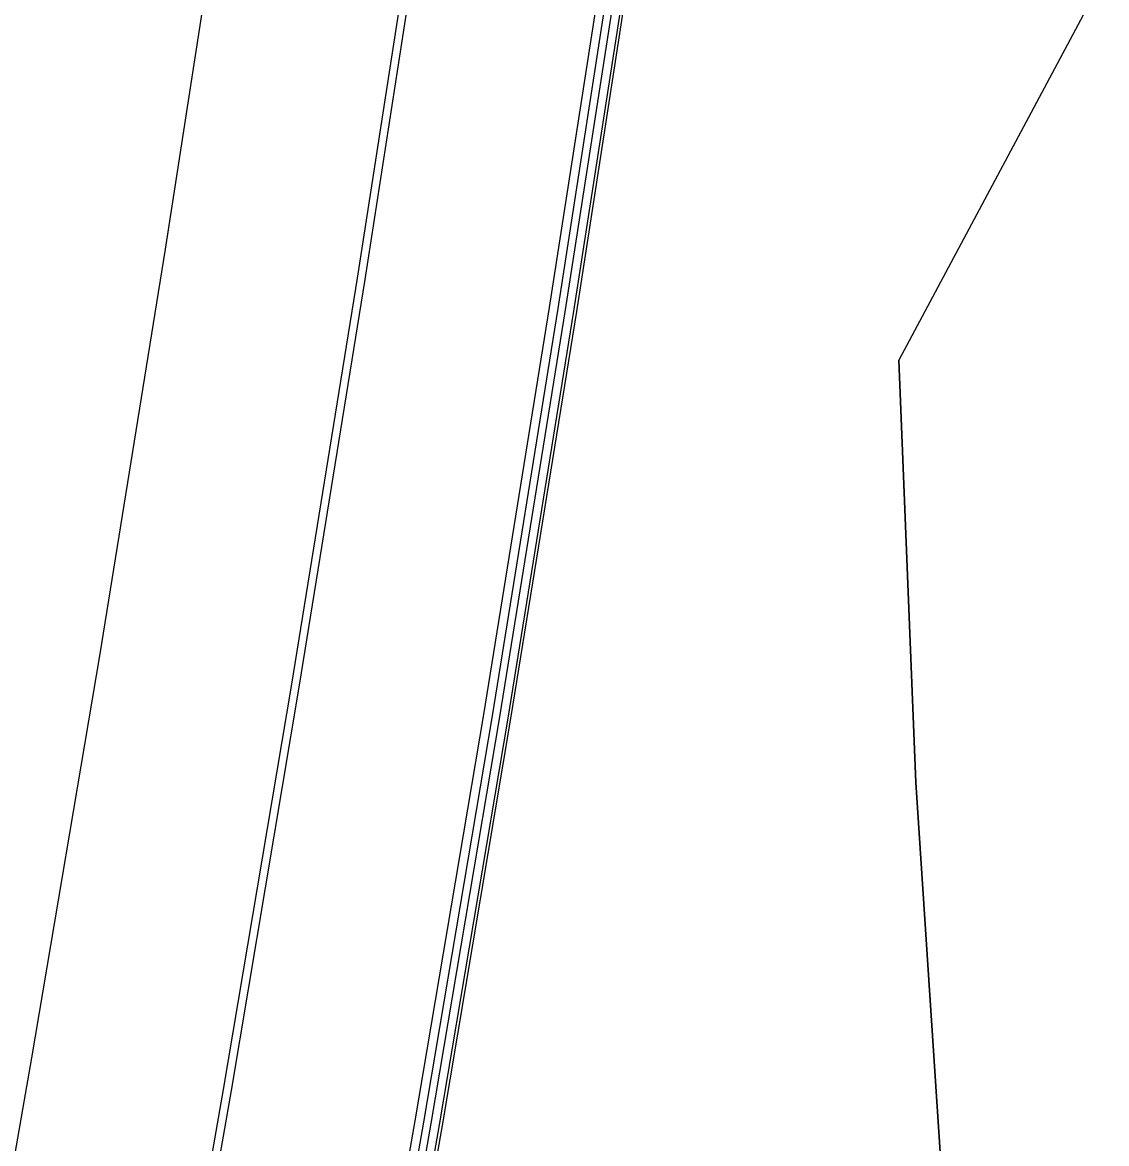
# Model space of a CAD drawing. Extents: x 1797478 to 1804836, y 246529 to 250952.
# Drawn here: x 1797642.7 to 1797709.7, y 246598.5 to 246667.8 of the extents above; entities that cross this region are included whole.
import ezdxf

# ---------------------------------------------------------------- set-up
doc = ezdxf.new("R2010")
doc.units = 0
for name, color, linetype in [('60', 7, 'Continuous'), ('EDPV-LINE', 7, 'Continuous'), ('LIMT-CSLINE', 7, 'Continuous'), ('SHDR-UPAV', 7, 'Continuous')]:
    doc.layers.add(name, color=color, linetype=linetype)

msp = doc.modelspace()

# ---------------------------------------------------------------- linework, layer by layer
for points in [[(1797632.188, 246542.357), (1797632.189, 246542.36), (1797634.371, 246554.024), (1797638.903, 246578.913), (1797643.272, 246603.832), (1797647.476, 246628.78), (1797651.517, 246653.757), (1797655.394, 246678.761), (1797659.106, 246703.791), (1797662.653, 246728.846), (1797666.036, 246753.925), (1797669.254, 246779.028), (1797672.307, 246804.152), (1797673.479, 246814.183), (1797673.479, 246814.187), (1797674.565, 246823.692), (1797675.194, 246829.296), (1797676.719, 246843.199), (1797677.873, 246854.397)], [(1797632.189, 246542.357), (1797632.189, 246542.36), (1797634.371, 246554.024), (1797638.903, 246578.913), (1797643.272, 246603.832), (1797647.477, 246628.78), (1797651.517, 246653.757), (1797655.394, 246678.761), (1797659.106, 246703.791), (1797662.654, 246728.846), (1797666.036, 246753.925), (1797669.254, 246779.028), (1797672.307, 246804.151), (1797673.479, 246814.183), (1797673.479, 246814.187), (1797674.565, 246823.692), (1797675.194, 246829.296), (1797676.719, 246843.199), (1797677.873, 246854.397)], [(1797643.997, 246540.218), (1797643.997, 246540.221), (1797646.186, 246551.921), (1797650.732, 246576.888), (1797655.113, 246601.884), (1797659.331, 246626.911), (1797663.383, 246651.966), (1797667.271, 246677.048), (1797670.994, 246702.156), (1797674.552, 246727.289), (1797677.945, 246752.447), (1797681.172, 246777.627), (1797684.234, 246802.83), (1797685.41, 246812.893), (1797685.41, 246812.896), (1797686.499, 246822.431), (1797687.13, 246828.053), (1797688.659, 246841.999), (1797689.815, 246853.216)], [(1797643.997, 246540.218), (1797643.997, 246540.221), (1797646.186, 246551.921), (1797650.732, 246576.888), (1797655.113, 246601.884), (1797659.331, 246626.911), (1797663.383, 246651.966), (1797667.271, 246677.048), (1797670.994, 246702.156), (1797674.552, 246727.289), (1797677.945, 246752.447), (1797681.172, 246777.627), (1797684.234, 246802.83), (1797685.41, 246812.893), (1797685.41, 246812.896), (1797686.499, 246822.431), (1797687.13, 246828.053), (1797688.659, 246841.999), (1797689.815, 246853.216)], [(1797643.997, 246540.218), (1797643.997, 246540.221), (1797646.186, 246551.921), (1797650.732, 246576.888), (1797655.113, 246601.884), (1797659.331, 246626.911), (1797663.383, 246651.966), (1797667.271, 246677.048), (1797670.994, 246702.156), (1797674.552, 246727.289), (1797677.945, 246752.447), (1797681.172, 246777.627), (1797684.234, 246802.83), (1797685.41, 246812.893), (1797685.41, 246812.896), (1797686.499, 246822.431), (1797687.13, 246828.053), (1797688.659, 246841.999), (1797689.815, 246853.216)], [(1797643.997, 246540.218), (1797643.997, 246540.221), (1797646.186, 246551.921), (1797650.732, 246576.888), (1797655.113, 246601.884), (1797659.331, 246626.911), (1797663.383, 246651.966), (1797667.271, 246677.048), (1797670.994, 246702.156), (1797674.552, 246727.289), (1797677.945, 246752.447), (1797681.172, 246777.627), (1797684.234, 246802.83), (1797685.41, 246812.893), (1797685.41, 246812.896), (1797686.499, 246822.431), (1797687.13, 246828.053), (1797688.659, 246841.999), (1797689.815, 246853.216)], [(1797644.474, 246540.131), (1797644.475, 246540.134), (1797646.664, 246551.836), (1797651.21, 246576.806), (1797655.592, 246601.806), (1797659.81, 246626.835), (1797663.863, 246651.893), (1797667.752, 246676.978), (1797671.475, 246702.09), (1797675.034, 246727.226), (1797678.427, 246752.387), (1797681.655, 246777.571), (1797684.717, 246802.776), (1797685.892, 246812.841), (1797685.893, 246812.844), (1797686.982, 246822.38), (1797687.614, 246828.003), (1797689.146, 246841.95), (1797690.304, 246853.167)], [(1797656.334, 246537.982), (1797656.334, 246537.985), (1797658.53, 246549.724), (1797663.09, 246574.772), (1797667.485, 246599.85), (1797671.715, 246624.958), (1797675.781, 246650.094), (1797679.681, 246675.258), (1797683.415, 246700.447), (1797686.984, 246725.663), (1797690.388, 246750.902), (1797693.625, 246776.164), (1797696.696, 246801.449), (1797697.875, 246811.544), (1797697.875, 246811.548), (1797698.968, 246821.114), (1797699.601, 246826.754), (1797701.134, 246840.746), (1797702.292, 246851.981)], [(1797656.788, 246537.9), (1797656.789, 246537.903), (1797658.985, 246549.643), (1797663.545, 246574.694), (1797667.941, 246599.775), (1797672.172, 246624.886), (1797676.238, 246650.025), (1797680.138, 246675.192), (1797683.873, 246700.385), (1797687.443, 246725.603), (1797690.846, 246750.845), (1797694.084, 246776.11), (1797697.155, 246801.398), (1797698.334, 246811.495), (1797698.335, 246811.498), (1797699.427, 246821.066), (1797700.06, 246826.706), (1797701.594, 246840.7), (1797702.752, 246851.936)], [(1797657.301, 246537.807), (1797657.301, 246537.81), (1797659.498, 246549.552), (1797664.059, 246574.606), (1797668.455, 246599.69), (1797672.686, 246624.804), (1797676.753, 246649.947), (1797680.654, 246675.117), (1797684.389, 246700.314), (1797687.959, 246725.535), (1797691.363, 246750.781), (1797694.601, 246776.05), (1797697.673, 246801.34), (1797698.852, 246811.439), (1797698.853, 246811.442), (1797699.945, 246821.011), (1797700.578, 246826.652), (1797702.112, 246840.647), (1797703.27, 246851.884)]]:
    msp.add_lwpolyline(points)
at = {"layer": '60'}
msp.add_lwpolyline([(1797704.216, 246529.307), (1797704.216, 246529.31), (1797703.588, 246541.703), (1797700.83, 246568.309), (1797699.599, 246594.568), (1797697.883, 246620.831), (1797696.819, 246646.918)], dxfattribs=at)
at = {"layer": 'EDPV-LINE'}
msp.add_lwpolyline([(1797643.997, 246540.218), (1797643.997, 246540.221), (1797646.186, 246551.921), (1797650.732, 246576.888), (1797655.113, 246601.884), (1797659.331, 246626.911), (1797663.383, 246651.966), (1797667.271, 246677.048), (1797670.994, 246702.156), (1797674.552, 246727.289), (1797677.945, 246752.447), (1797681.172, 246777.627), (1797684.234, 246802.83), (1797685.41, 246812.893), (1797685.41, 246812.896), (1797686.499, 246822.431), (1797687.13, 246828.053), (1797688.659, 246841.999), (1797689.815, 246853.216)], dxfattribs=at)
msp.add_lwpolyline([(1797643.997, 246540.218), (1797643.997, 246540.221), (1797646.186, 246551.921), (1797650.732, 246576.888), (1797655.113, 246601.884), (1797659.331, 246626.911), (1797663.383, 246651.966), (1797667.271, 246677.048), (1797670.994, 246702.156), (1797674.552, 246727.289), (1797677.945, 246752.447), (1797681.172, 246777.627), (1797684.234, 246802.83), (1797685.41, 246812.893), (1797685.41, 246812.896), (1797686.499, 246822.431), (1797687.13, 246828.053), (1797688.659, 246841.999), (1797689.815, 246853.216)], dxfattribs=at)
at = {"layer": 'LIMT-CSLINE'}
msp.add_lwpolyline([(1797709.662, 246670.933), (1797696.819, 246646.918), (1797697.883, 246620.831), (1797699.599, 246594.568), (1797700.83, 246568.309), (1797703.588, 246541.703), (1797704.216, 246529.31), (1797704.216, 246529.307), (1797657.477, 246537.775), (1797655.804, 246538.078), (1797643.997, 246540.218), (1797632.189, 246542.357), (1797620.381, 246544.497), (1797608.573, 246546.636), (1797598.733, 246548.419), (1797589.917, 246550.016), (1797589.384, 246550.113), (1797586.925, 246550.559), (1797579.544, 246551.896), (1797567.737, 246554.035)], dxfattribs=at)
at = {"layer": 'SHDR-UPAV'}
for points in [[(1797655.804, 246538.078), (1797655.805, 246538.081), (1797658, 246549.818), (1797662.56, 246574.862), (1797666.954, 246599.937), (1797671.184, 246625.041), (1797675.249, 246650.174), (1797679.148, 246675.334), (1797682.883, 246700.521), (1797686.451, 246725.732), (1797689.854, 246750.968), (1797693.091, 246776.227), (1797696.161, 246801.508), (1797697.34, 246811.602), (1797697.341, 246811.606), (1797698.433, 246821.171), (1797699.066, 246826.81), (1797700.599, 246840.8), (1797701.757, 246852.034)], [(1797655.804, 246538.078), (1797655.805, 246538.081), (1797658, 246549.818), (1797662.56, 246574.862), (1797666.954, 246599.937), (1797671.184, 246625.041), (1797675.249, 246650.174), (1797679.148, 246675.334), (1797682.883, 246700.521), (1797686.451, 246725.732), (1797689.854, 246750.968), (1797693.091, 246776.227), (1797696.161, 246801.508), (1797697.34, 246811.602), (1797697.341, 246811.606), (1797698.433, 246821.171), (1797699.066, 246826.81), (1797700.599, 246840.8), (1797701.757, 246852.034)], [(1797657.477, 246537.775), (1797657.478, 246537.778), (1797659.674, 246549.52), (1797664.235, 246574.575), (1797668.632, 246599.661), (1797672.863, 246624.777), (1797676.93, 246649.92), (1797680.831, 246675.092), (1797684.567, 246700.289), (1797688.137, 246725.512), (1797691.541, 246750.759), (1797694.779, 246776.029), (1797697.851, 246801.321), (1797699.03, 246811.42), (1797699.031, 246811.423), (1797700.123, 246820.992), (1797700.756, 246826.634), (1797702.291, 246840.63), (1797703.449, 246851.867)]]:
    msp.add_lwpolyline(points, dxfattribs=at)

doc.saveas('drawing.dxf')
